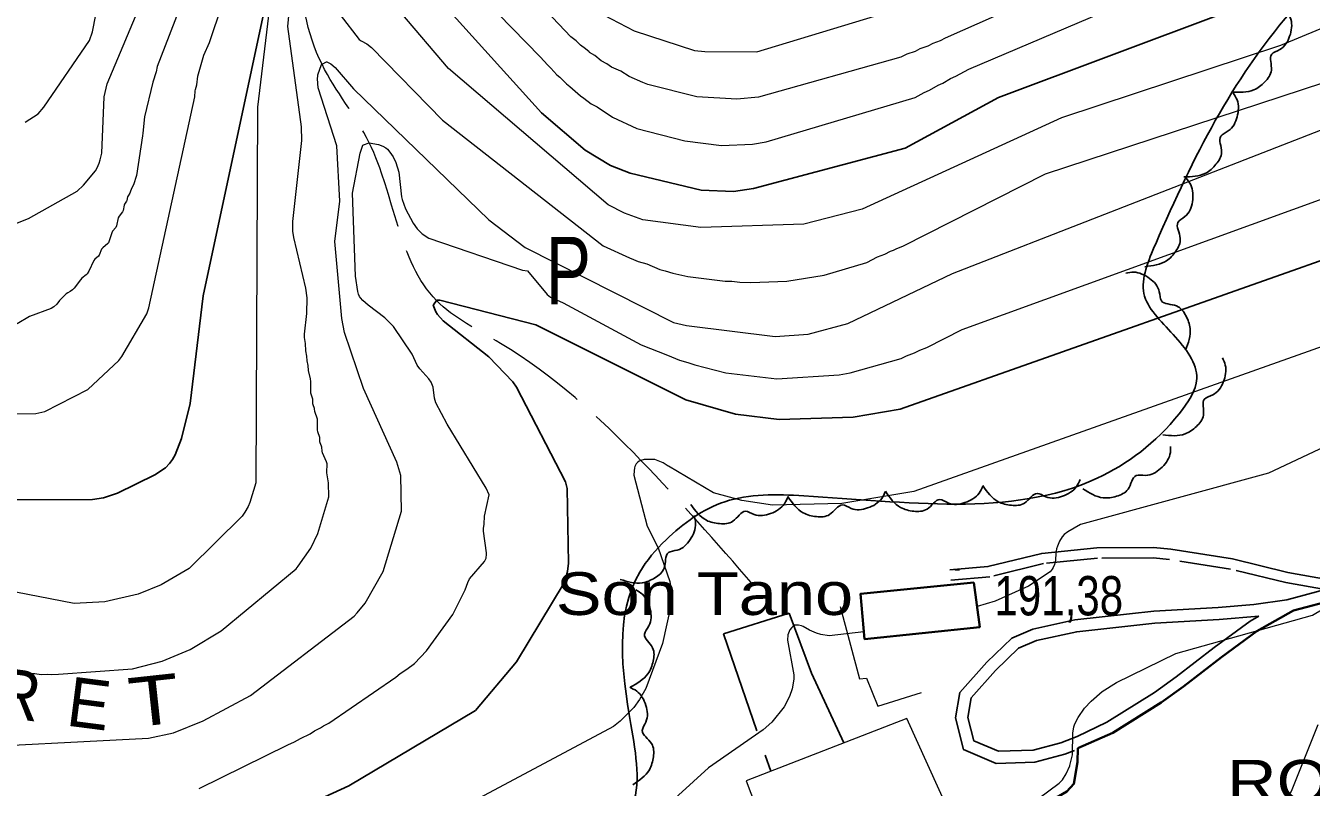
# Model space of a CAD drawing. Extents: x 483847 to 488453, y 4383581 to 4386795.
# Drawn here: x 484279 to 484564.9, y 4385062.3 to 4385231.8 of the extents above; entities that cross this region are included whole.
import ezdxf
from ezdxf.enums import TextEntityAlignment as Align

# ---------------------------------------------------------------- set-up
doc = ezdxf.new("R2010")
doc.units = 0
doc.header["$LTSCALE"] = 3.8
doc.linetypes.add('LONG_DASHED', pattern=[7.5, 6, -1.5])
doc.linetypes.add('MEDIUM_DASHED', pattern=[4.5, 3, -1.5])
for name, color, linetype, lineweight in [('15', 7, 'LONG_DASHED', 13), ('25', 7, 'LONG_DASHED', 25), ('27', 7, 'Continuous', 25), ('38', 7, 'Continuous', 25), ('47', 7, 'Continuous', 35), ('51', 7, 'Continuous', 13), ('6', 7, 'Continuous', 35), ('7', 7, 'Continuous', 13), ('8', 7, 'Continuous', 25), ('9', 7, 'Continuous', 13)]:
    doc.layers.add(name, color=color, linetype=linetype, lineweight=lineweight)
doc.layers.add('31', color=7, linetype='Continuous')
doc.layers.add('5', color=7, linetype='Continuous')

msp = doc.modelspace()

# ---------------------------------------------------------------- linework, layer by layer
at = {"layer": '15'}
msp.add_spline([(484440.86, 4385107.33), (484415.84, 4385135.05), (484384.62, 4385161.06), (484370.39, 4385170.61), (484355.4, 4385205.72), (484344.92, 4385223.18), (484340.8, 4385245.79), (484346.02, 4385267.08), (484346.62, 4385276.73), (484350.56, 4385302.69), (484348.32, 4385334.77), (484339.19, 4385362.03), (484342.51, 4385396.83), (484345.88, 4385416.04)], degree=3, dxfattribs=at)
at = {"layer": '25'}
msp.add_lwpolyline([(484460.95, 4385072.22), (484453.74, 4385087.76), (484448.78, 4385101.04), (484434.23, 4385096.47), (484444.69, 4385065.91)], dxfattribs=at)
at = {"layer": '27'}
for points in [[(484126.09, 4384902.79), (484170.42, 4384940.62), (484186.72, 4384951.71), (484191.28, 4384949.75), (484195.85, 4384942.58), (484195.2, 4384850.61), (484198.46, 4384849.31), (484203.02, 4384849.96), (484206.93, 4384851.91), (484210.19, 4384864.31), (484210.19, 4384911.92), (484211.5, 4384943.23), (484214.1, 4384965.41), (484221.93, 4384987.58), (484217.36, 4384992.8), (484210.19, 4384992.8), (484135.22, 4384984.97), (484130.65, 4384988.89), (484126.09, 4384997.37), (484121.53, 4385047.59), (484126.09, 4385059.33), (484133.91, 4385067.16), (484151.52, 4385069.77), (484197.15, 4385061.94), (484225.84, 4385054.77), (484236.92, 4385050.2), (484251.92, 4385040.42), (484272.13, 4385031.28), (484285.82, 4385029.98), (484298.2, 4385029.33), (484332.11, 4385039.76), (484352.32, 4385052.16), (484358.18, 4385050.2), (484379.05, 4385045.63), (484396, 4385044.98), (484413.6, 4385057.38), (484413.6, 4385076.29), (484415.56, 4385110.21), (484421.42, 4385117.38), (484434.46, 4385125.86), (484452.06, 4385127.17), (484517.26, 4385131.08), (484535.51, 4385145.43), (484539.43, 4385153.26), (484534.21, 4385163.04), (484527.69, 4385172.17), (484530.3, 4385183.26), (484560.29, 4385234.79), (484583.76, 4385251.75), (484588.32, 4385252.4), (484664.6, 4385247.83), (484699.15, 4385252.4), (484722.1, 4385262.06)], [(484559.63, 4385234.8), (484560.37, 4385233.18), (484560.09, 4385229.4), (484557.89, 4385226.44), (484556.11, 4385225.41), (484556.03, 4385221.86), (484554.57, 4385219.25), (484552.13, 4385217.47), (484547.19, 4385217.02)], [(484547.53, 4385216.81), (484548.39, 4385215.26), (484548.41, 4385211.47), (484546.45, 4385208.34), (484544.76, 4385207.18), (484544.96, 4385203.63), (484543.71, 4385200.92), (484541.42, 4385198.95), (484536.53, 4385198.11)], [(484537.08, 4385197.81), (484538.09, 4385196.35), (484538.47, 4385192.58), (484536.81, 4385189.28), (484535.24, 4385187.96), (484535.77, 4385184.45), (484534.79, 4385181.63), (484532.69, 4385179.45), (484527.91, 4385178.15)], [(484523.65, 4385176.71), (484525.41, 4385176.93), (484528.94, 4385175.54), (484531.11, 4385172.56), (484531.56, 4385170.56), (484534.93, 4385169.42), (484536.99, 4385167.26), (484537.96, 4385164.4), (484536.93, 4385159.55)], [(484545.12, 4385157.9), (484545.78, 4385156.25), (484545.33, 4385152.49), (484542.99, 4385149.63), (484541.16, 4385148.69), (484540.92, 4385145.14), (484539.34, 4385142.6), (484536.82, 4385140.94), (484531.86, 4385140.71)], [(484533.63, 4385138.16), (484533.48, 4385136.4), (484531.39, 4385133.23), (484528.02, 4385131.73), (484525.97, 4385131.7), (484524.15, 4385128.65), (484521.61, 4385127.09), (484518.61, 4385126.73), (484514.08, 4385128.75)], [(484491.86, 4385129.36), (484491.04, 4385127.78), (484487.89, 4385125.67), (484484.2, 4385125.57), (484482.3, 4385126.34), (484479.45, 4385124.21), (484476.5, 4385123.75), (484473.59, 4385124.57), (484470.19, 4385128.18)], [(484513.5, 4385130.84), (484512.7, 4385129.25), (484509.57, 4385127.1), (484505.88, 4385126.97), (484503.97, 4385127.72), (484501.14, 4385125.56), (484498.2, 4385125.07), (484495.28, 4385125.86), (484491.84, 4385129.44)], [(484448.54, 4385127.03), (484447.77, 4385125.43), (484444.68, 4385123.23), (484440.99, 4385123.03), (484439.07, 4385123.74), (484436.28, 4385121.54), (484433.34, 4385120.99), (484430.41, 4385121.73), (484426.91, 4385125.24)], [(484470.2, 4385128.17), (484469.38, 4385126.59), (484466.24, 4385124.47), (484462.55, 4385124.38), (484460.64, 4385125.15), (484457.79, 4385123.02), (484454.84, 4385122.56), (484451.93, 4385123.38), (484448.53, 4385126.99)], [(484427.65, 4385122.78), (484427.98, 4385121.03), (484426.78, 4385117.43), (484423.92, 4385115.1), (484421.94, 4385114.54), (484420.99, 4385111.11), (484418.94, 4385108.94), (484416.14, 4385107.81), (484411.24, 4385108.58)], [(484414.69, 4385106.26), (484416.17, 4385105.28), (484417.92, 4385101.91), (484417.59, 4385098.23), (484416.62, 4385096.43), (484418.42, 4385093.36), (484418.55, 4385090.38), (484417.4, 4385087.58), (484413.44, 4385084.6)], [(484413.33, 4385084.59), (484414.89, 4385083.74), (484416.93, 4385080.55), (484416.94, 4385076.86), (484416.13, 4385074.97), (484418.2, 4385072.08), (484418.6, 4385069.12), (484417.71, 4385066.23), (484414.03, 4385062.91)]]:
    msp.add_spline(points, degree=3, dxfattribs=at)
at = {"layer": '38'}
for points in [[(484575.11, 4385107.35), (484559.72, 4385110.12), (484547.39, 4385113.14), (484533.67, 4385115.32), (484529.84, 4385115.71), (484517.23, 4385115.6), (484504.96, 4385114.38), (484493.01, 4385111.43), (484484.54, 4385110.72)], [(484512.21, 4385070.54), (484510.07, 4385069.71), (484503.45, 4385067.95), (484494.86, 4385067.66), (484487.56, 4385070.75), (484485.77, 4385077.78), (484486.76, 4385083.45), (484492.78, 4385090.14), (484498.31, 4385095.54), (484503.01, 4385097.53), (484512.33, 4385099.57), (484524.48, 4385100.9), (484529.91, 4385101.49), (484544.21, 4385102.32), (484552.12, 4385102.97), (484559.47, 4385104.04), (484567.95, 4385106.3)]]:
    msp.add_lwpolyline(points, dxfattribs=at)
at = {"layer": '38', "linetype": 'MEDIUM_DASHED'}
msp.add_lwpolyline([(484567.95, 4385106.3), (484559.24, 4385107.87), (484546.93, 4385110.88), (484533.37, 4385113.04), (484529.73, 4385113.41), (484517.36, 4385113.3), (484505.36, 4385112.1), (484493.39, 4385109.15), (484484.73, 4385108.42)], dxfattribs=at)
at = {"layer": '38'}
msp.add_lwpolyline([(484553.2, 4385100.38), (484551.33, 4385099.32), (484543.3, 4385093.45), (484534.85, 4385086.9), (484530.05, 4385083.41), (484519.47, 4385076.81), (484512.82, 4385073.64), (484509.24, 4385072.26), (484503.05, 4385070.61), (484495.36, 4385070.35), (484489.83, 4385072.69), (484488.51, 4385077.88), (484489.27, 4385082.23), (484494.71, 4385088.29), (484499.82, 4385093.27), (484503.82, 4385094.97), (484512.76, 4385096.93), (484524.77, 4385098.24), (484530.13, 4385098.83), (484544.39, 4385099.65)], close=True, dxfattribs=at)
at = {"layer": '47'}
msp.add_lwpolyline([(484489.87, 4385107.86), (484491.19, 4385097.98), (484465.56, 4385095.32), (484464.67, 4385105.41)], close=True, dxfattribs=at)
at = {"layer": '51'}
for points in [[(484460.12, 4385102.55), (484464.41, 4385086.49), (484466.02, 4385086.59), (484468.49, 4385080.36), (484478.2, 4385083.42)], [(484484.3, 4385057.04), (484474.99, 4385077.67), (484439.24, 4385063.79), (484447.79, 4385041.2)]]:
    msp.add_lwpolyline(points, dxfattribs=at)
at = {"layer": '6'}
for points in [[(484560.92, 4385101.66), (484570.5, 4385104.22), (484580.6, 4385105.21), (484596.61, 4385106.51), (484618.44, 4385108.14), (484667.62, 4385110.91), (484693.66, 4385111.99), (484721.33, 4385113.65)], [(484560.92, 4385101.66), (484552.79, 4385097.07), (484544.91, 4385091.31), (484536.45, 4385084.76), (484531.54, 4385081.19), (484520.76, 4385074.46), (484512.97, 4385071.07)], [(484512.97, 4385071.07), (484512.88, 4385067.92), (484512.1, 4385063.1), (484510.53, 4385061.38), (484505.04, 4385058.19), (484501.9, 4385056.36), (484482.31, 4385048.73), (484476.84, 4385045.76), (484472.32, 4385038.32), (484460.76, 4385021.04), (484459.08, 4385019.18)]]:
    msp.add_lwpolyline(points, dxfattribs=at)
at = {"layer": '7'}
msp.add_line((484485.67, 4385110.69), (484486.67, 4385110.69), dxfattribs=at)
at = {"layer": '8'}
for points in [[(485053.89, 4385382.33), (484777.81, 4385260.43), (484759.84, 4385250.4), (484727.87, 4385238.26), (484715.25, 4385230.85), (484711.94, 4385228.29), (484690.83, 4385223.11), (484690.08, 4385223.01), (484473.45, 4385146.49), (484463.01, 4385144.7), (484446.58, 4385144.16), (484436.83, 4385145.34), (484425.84, 4385148.55), (484392.47, 4385165.18), (484371.15, 4385170.67), (484370.47, 4385170.69), (484370.39, 4385170.61)], [(484270.71, 4385126.29), (484293.85, 4385126.35), (484296.31, 4385126.75), (484299.41, 4385127.74), (484307.72, 4385131.82), (484310.08, 4385133.42), (484311.03, 4385134.39), (484311.67, 4385135.26), (484312.23, 4385136.28), (484313.7, 4385139.93), (484315.58, 4385147.68), (484318.5, 4385171.68), (484339.96, 4385272.15)], [(484367.13, 4385241.91), (484393.75, 4385212.39), (484403.42, 4385204.07), (484409.09, 4385200.63), (484413.41, 4385198.94), (484429.23, 4385195.19), (484436.41, 4385194.91), (484440.88, 4385195.55), (484474.58, 4385204.49), (484495.33, 4385215.76), (484621.58, 4385263.2)], [(484370.39, 4385170.61), (484369.7, 4385169.67), (484369.64, 4385169.57), (484370.26, 4385168.07), (484370.6, 4385167.5), (484371.87, 4385166.08), (484382, 4385158.12), (484387.33, 4385152.5), (484388.19, 4385151.36), (484399.07, 4385130.26), (484399.4, 4385128.77), (484399.72, 4385112.17), (484399.49, 4385110.37), (484399.06, 4385108.68), (484398.74, 4385107.8), (484388.2, 4385090.22), (484379.02, 4385079.4), (484350.89, 4385062.64), (484292.17, 4385035.78), (484289.71, 4385034.93), (484286.97, 4385034.4), (484273.13, 4385034.35)]]:
    msp.add_lwpolyline(points, dxfattribs=at)
at = {"layer": '9'}
for points in [[(485054.14, 4385332.87), (484883.38, 4385253.17), (484733.9, 4385195.32), (484615.72, 4385160.61), (484555.4, 4385132.21), (484513.55, 4385120.77), (484510.75, 4385119.2), (484509.92, 4385118.55), (484509.52, 4385118.09), (484508.92, 4385117.06), (484508.44, 4385115.95), (484508.26, 4385115.37), (484508.11, 4385114.44), (484508, 4385112.83), (484507.78, 4385111.91), (484507.49, 4385111.22), (484507.29, 4385110.87), (484506.84, 4385110.28), (484502.03, 4385107.06), (484494.64, 4385103.71), (484490.58, 4385102.53)], [(484511.9, 4385074.36), (484512.09, 4385075.75), (484512.35, 4385076.46), (484513.05, 4385077.85), (484514.47, 4385079.95), (484515.92, 4385081.53), (484518.41, 4385083.62), (484521.57, 4385085.68), (484534.81, 4385092.07), (484565.15, 4385100.6), (484567.56, 4385102.05), (484569.26, 4385103.99), (484569.34, 4385104.18), (484570.1, 4385106.91), (484570.36, 4385107.45), (484570.53, 4385107.71), (484570.88, 4385108.1), (484571.29, 4385108.43), (484575.81, 4385111.51), (484630.36, 4385138.36), (484767.17, 4385173.58), (485050.82, 4385305.37)], [(484646.79, 4385264.26), (484558.06, 4385227.37), (484509.35, 4385211.29), (484465.02, 4385190.92), (484452.05, 4385187.63), (484429.19, 4385186.9), (484416.26, 4385188.56), (484412.17, 4385190.04), (484408.53, 4385191.88), (484373.02, 4385222.21), (484362.43, 4385234.72)], [(484275.69, 4385187.32), (484279.63, 4385188.84), (484290.45, 4385194.94), (484291.9, 4385196.28), (484294.54, 4385199.48), (484294.9, 4385200.12), (484295.37, 4385201.15), (484295.61, 4385201.92), (484295.93, 4385203.43), (484296.49, 4385215.93), (484297.18, 4385218.84), (484313.33, 4385257.33)], [(484260.21, 4385070.91), (484306.34, 4385073.29), (484311.91, 4385074.45), (484318.51, 4385077.11), (484328.98, 4385082.75), (484352.08, 4385100.42), (484352.74, 4385101.11), (484354.49, 4385103.3), (484358.55, 4385110.36), (484362.58, 4385123.75), (484362.47, 4385131.67), (484361.58, 4385134.7), (484354.18, 4385151.03), (484349.94, 4385163.5), (484349.35, 4385166.6), (484347.8, 4385183.73), (484348.9, 4385192.71), (484348.18, 4385205.02), (484344.04, 4385217.92), (484343.88, 4385219.96), (484343.97, 4385220.62), (484344.01, 4385220.83), (484344.82, 4385223.12), (484344.92, 4385223.18), (484345.92, 4385223.7), (484346.01, 4385223.73), (484346.9, 4385223.24), (484347.81, 4385222.49), (484351.92, 4385217.71), (484382.01, 4385188.6), (484390.06, 4385182.42), (484423.11, 4385165.75), (484425.95, 4385165.08), (484445.69, 4385162.59), (484453.05, 4385163.11), (484461.84, 4385165.49), (484485.13, 4385176.62), (484688.37, 4385255.87)], [(484319.67, 4385252.24), (484308.26, 4385222.69), (484308.03, 4385221.49), (484307.27, 4385219.17), (484305.43, 4385211.45), (484305.11, 4385207.82), (484305.01, 4385207.24), (484303.64, 4385198.41), (484302.97, 4385196.37), (484302.56, 4385195.56), (484302.28, 4385194.7), (484302.18, 4385194.51), (484301.78, 4385193.89), (484301.7, 4385193.7), (484301.5, 4385192.91), (484301.41, 4385192.72), (484301, 4385192.09), (484300.92, 4385191.83), (484300.7, 4385190.63), (484300.64, 4385190.48), (484300.56, 4385190.34), (484299.78, 4385189.39), (484299.61, 4385189), (484299.19, 4385187.23), (484299.04, 4385186.88), (484298.34, 4385186.04), (484298.16, 4385185.65), (484297.55, 4385183.7), (484297.43, 4385183.48), (484297.3, 4385183.28), (484296.15, 4385182.33), (484295.91, 4385182.02), (484295.36, 4385180.73), (484295.18, 4385180.47), (484294.37, 4385179.8), (484294.17, 4385179.53), (484293.09, 4385177.12), (484292.7, 4385176.55), (484292.47, 4385176.31), (484291.51, 4385175.61), (484291.18, 4385175.24), (484289.78, 4385173.34), (484289.44, 4385172.97), (484288.92, 4385172.61), (484288.39, 4385172.33), (484288.06, 4385172.09), (484286.53, 4385170.61), (484285.92, 4385169.8), (484285.26, 4385169.19), (484284.68, 4385168.86), (484279.89, 4385167.08), (484277.14, 4385165.44)], [(484519.33, 4385244.94), (484483.47, 4385228.97), (484482.34, 4385228.39), (484480.73, 4385227.78), (484479.66, 4385227.23), (484477.89, 4385226.59), (484476.82, 4385226.04), (484474.98, 4385225.41), (484473.62, 4385224.78), (484441.99, 4385215.83), (484437.17, 4385215.38), (484428.27, 4385215.9), (484417.37, 4385218.7), (484416.24, 4385219.13), (484413.25, 4385220.46), (484411.33, 4385221.63), (484409.3, 4385222.55), (484408.22, 4385223.28), (484406.98, 4385223.98), (484405.56, 4385225.12), (484404.43, 4385225.83), (484404.32, 4385225.91), (484403.54, 4385226.63), (484402.36, 4385227.45), (484402.25, 4385227.54), (484401.43, 4385228.37), (484400.28, 4385229.29), (484386.67, 4385243.7)], [(484278.9, 4385210.29), (484281.82, 4385212.17), (484283.07, 4385213.64), (484293.18, 4385228.43), (484293.85, 4385230.4), (484296.13, 4385241.83)], [(484345.97, 4385132.69), (484346.05, 4385133.98), (484346.04, 4385134.27), (484345.95, 4385134.71), (484345.01, 4385136.77), (484344.92, 4385137.09), (484344.87, 4385137.98), (484344.82, 4385138.2), (484344.51, 4385138.93), (484344.46, 4385139.15), (484344.42, 4385140.04), (484344.4, 4385140.17), (484343.96, 4385141.44), (484343.91, 4385141.87), (484343.94, 4385143.76), (484343.88, 4385144.24), (484343.33, 4385145.95), (484343.26, 4385146.55), (484343.24, 4385146.63), (484342.95, 4385147.41), (484342.91, 4385147.63), (484342.88, 4385148.54), (484342.86, 4385148.68), (484342.45, 4385149.99), (484342.42, 4385150.21), (484342.41, 4385152.64), (484342.36, 4385153.18), (484341.93, 4385155.06), (484341.86, 4385156.2), (484341.62, 4385157.21), (484341.55, 4385158.27), (484341.31, 4385159.42), (484341.23, 4385161.07), (484341.04, 4385162.38), (484341, 4385163.13), (484341.51, 4385167.74), (484341.58, 4385171.2), (484341.34, 4385173.39), (484338.65, 4385184.65), (484338.45, 4385186.08), (484338.42, 4385188.2), (484340.45, 4385206.21), (484340.35, 4385209.25), (484337.34, 4385231.61), (484338.38, 4385242.6)], [(484381, 4385237.64), (484393.4, 4385224.83), (484395.11, 4385222.99)], [(484266.96, 4385145.32), (484281.31, 4385145.47), (484283.25, 4385145.92), (484292.83, 4385150.8), (484299.77, 4385157.27), (484300.41, 4385158.14), (484305.96, 4385167.63), (484306.41, 4385169), (484316.62, 4385215.92), (484316.72, 4385217.25), (484316.77, 4385217.56), (484317.05, 4385218.61), (484317.27, 4385220.5), (484318.66, 4385225.23), (484319.87, 4385228.05), (484322.75, 4385236.38)], [(484333.25, 4385235.89), (484330.57, 4385213.6), (484330.22, 4385130.09)], [(484395.11, 4385222.99), (484395.82, 4385222.34), (484397.14, 4385220.81), (484397.77, 4385220.31), (484399.27, 4385218.79), (484400, 4385218.26), (484402.36, 4385216.18), (484403.15, 4385215.67), (484404.79, 4385214.41), (484406.09, 4385213.71), (484409.54, 4385211.41), (484414.93, 4385208.89), (484425.62, 4385206.14), (484433.72, 4385205.1), (484440.61, 4385205.43), (484443.67, 4385205.94), (484476.79, 4385215.82), (484478.78, 4385216.88), (484480.03, 4385217.42), (484481.9, 4385218.53), (484482.94, 4385218.98), (484484.66, 4385219.98), (484485.85, 4385220.53), (484488.76, 4385222.12), (484521.18, 4385235.91)], [(484407.53, 4385234.14), (484414.36, 4385230.62), (484427.75, 4385226.26), (484430.04, 4385225.99), (484441.58, 4385225.93), (484477.54, 4385236.81)], [(484348.95, 4385234.14), (484353.17, 4385228.68), (484353.61, 4385228.36), (484354.89, 4385227.69), (484355.95, 4385226.94), (484371.7, 4385210.76), (484407.43, 4385182.77), (484413.27, 4385180.09), (484414.15, 4385179.77), (484415.19, 4385179.28), (484417.14, 4385178.78), (484420.03, 4385177.49), (484421.25, 4385177.22), (484422.95, 4385176.69), (484426.3, 4385175.97), (484434.58, 4385174.96), (484436.08, 4385174.92), (484437.83, 4385174.72), (484440.25, 4385174.64), (484448.26, 4385174.9), (484456.59, 4385176.23), (484466.07, 4385179.09), (484468.46, 4385180.32), (484470.06, 4385180.91), (484471.33, 4385181.59), (484471.97, 4385181.82), (484472.71, 4385182.19), (484474.11, 4385182.7), (484505.8, 4385198.77), (484581.9, 4385223.83)], [(484395.02, 4385171.96), (484395.72, 4385171.4), (484398.52, 4385170.1), (484415.91, 4385160.74), (484421.74, 4385158.49), (484424.42, 4385157.33), (484426.3, 4385156.85), (484427.85, 4385156.28), (484434.73, 4385154.53), (484446.09, 4385153.23), (484459.9, 4385154.07), (484462.34, 4385154.56), (484473.69, 4385157.73), (484474.92, 4385158.32), (484476.69, 4385158.96), (484477.85, 4385159.57), (484479.4, 4385160.19), (484487.27, 4385164.18), (484680.28, 4385234.24)], [(484721.23, 4385215.05), (484476.53, 4385128.11), (484460.48, 4385125.48), (484445.1, 4385125.13), (484438.24, 4385126.11), (484431.99, 4385127.87), (484421.94, 4385133.78), (484421.93, 4385133.78), (484421.92, 4385133.79), (484420.78, 4385134.54), (484418.95, 4385135.27), (484416.78, 4385135.26), (484416.53, 4385135.24), (484415.84, 4385135.05), (484415.41, 4385134.87), (484415.18, 4385134.7), (484414.79, 4385134.27), (484414.48, 4385133.73), (484414.38, 4385133.39), (484414.3, 4385132.71), (484414.28, 4385131.75), (484417.19, 4385120.45), (484419.68, 4385115.57), (484422.29, 4385108.08), (484422.54, 4385106.25), (484422.56, 4385103.05), (484420.62, 4385094.3), (484416.92, 4385084.32), (484415.54, 4385081.87), (484414.26, 4385080.12), (484411.24, 4385077.07), (484409.77, 4385075.87), (484297.56, 4385016.02)], [(484317.6, 4385062.1), (484337.33, 4385071.75), (484338.79, 4385072.44), (484340.1, 4385073.21), (484342.27, 4385074.21), (484343.25, 4385074.87), (484344.59, 4385075.55), (484345.23, 4385075.98), (484346.42, 4385076.61), (484361.31, 4385086.85), (484362.28, 4385087.67), (484363.75, 4385088.59), (484365.52, 4385089.88), (484368.12, 4385092.68), (484374.03, 4385100.79), (484376.76, 4385106.28), (484377.36, 4385107.89), (484377.75, 4385108.68), (484381.03, 4385112.57), (484381.42, 4385113.33), (484381.52, 4385114.2), (484381.51, 4385114.52), (484380.82, 4385119.32), (484380.82, 4385119.87), (484380.98, 4385120.86), (484381.04, 4385122.62), (484382.12, 4385127.39), (484381.42, 4385128.86), (484372.77, 4385143.08), (484372.77, 4385143.09), (484370.25, 4385147.84), (484369.95, 4385148.9), (484369.64, 4385151.37), (484369.18, 4385152.43), (484368.67, 4385153.22), (484366.7, 4385155.4), (484366.09, 4385156.22), (484364.97, 4385158.72), (484360.83, 4385164.86), (484358.9, 4385166.77), (484355.15, 4385169.58), (484353.98, 4385170.61), (484353.49, 4385171.2), (484353.28, 4385171.51), (484353.03, 4385172.06), (484352.88, 4385172.6), (484352.4, 4385176.07), (484351.66, 4385194.5), (484353.4, 4385203.38), (484354.02, 4385205.19), (484354.12, 4385205.24), (484355.4, 4385205.72), (484357.46, 4385205.35), (484358.41, 4385204.98), (484359.1, 4385204.56), (484359.45, 4385204.26), (484360.01, 4385203.62), (484360.71, 4385202.6), (484361.35, 4385201.32), (484362.03, 4385199.15), (484362.57, 4385193.67), (484362.72, 4385193.11), (484363.49, 4385191.03), (484365.18, 4385187.82), (484366.07, 4385186.55), (484367.2, 4385185.46), (484368.65, 4385184.52), (484389.49, 4385177.36), (484390.58, 4385177.2), (484395.02, 4385171.96)], [(484278.24, 4385087.8), (484279.51, 4385087.62), (484281.06, 4385087.62), (484282.43, 4385087.46), (484283.96, 4385087.5), (484284.81, 4385087.46), (484286.3, 4385087.47), (484302.8, 4385088.67), (484309.41, 4385090.39), (484315.57, 4385092.98), (484322.52, 4385097.17), (484339.16, 4385110.95), (484339.64, 4385111.51), (484342.45, 4385115.53), (484343.97, 4385118.79), (484346.4, 4385126.92), (484346.39, 4385130.1), (484346.01, 4385132.28), (484345.97, 4385132.69)], [(484330.22, 4385130.09), (484328.9, 4385125.72), (484328.51, 4385124.78), (484327.78, 4385123.54), (484327.14, 4385122.65), (484315.35, 4385111), (484309.18, 4385107.35), (484304.06, 4385105.3), (484296.61, 4385103.57), (484289.84, 4385103.23), (484258.47, 4385109.32), (484212.72, 4385125.2), (484210.14, 4385125.66), (484209.08, 4385125.73), (484205.34, 4385125.35), (484201.92, 4385124.43), (484183.45, 4385115.06), (484180.29, 4385113.36), (484162.97, 4385106.47), (484161.67, 4385106.2), (484160.32, 4385106.09), (484102.62, 4385114.11)], [(484453.3, 4385097.31), (484451.93, 4385098.08), (484451.54, 4385098.24), (484450.84, 4385098.43), (484450.17, 4385098.42), (484450.01, 4385098.38), (484449.85, 4385098.31), (484449.36, 4385097.91), (484448.95, 4385097.33), (484448.77, 4385096.97), (484448.52, 4385096.25), (484448.46, 4385095.07), (484449.83, 4385087.37), (484449.81, 4385086.39), (484449.48, 4385084.26), (484448.9, 4385082.52), (484447.65, 4385080.21), (484444.97, 4385076.84), (484443.01, 4385075.11), (484430.83, 4385066.67), (484417.55, 4385054.47), (484398.37, 4385043.6), (484289.05, 4385000.17), (484242.69, 4384997.21)], [(484465.42, 4385096.94), (484457.71, 4385096.05), (484455.87, 4385096.32), (484454.86, 4385096.6), (484453.3, 4385097.31)], [(484566.35, 4385076.26), (484560.4, 4385061.4), (484550.03, 4385048.09), (484545.76, 4385043.92), (484523.57, 4385027.56), (484513.66, 4385017.54), (484506.61, 4385012.45), (484505.33, 4385011.73), (484491.34, 4385006.06), (484456.12, 4384984.29), (484450.77, 4384982.8), (484409.36, 4384980.56), (484392.26, 4384982.07), (484376.13, 4384980.87), (484228.37, 4384927.37)], [(484246.15, 4384967.85), (484247.65, 4384968.12), (484438.96, 4385030.72), (484442.78, 4385032.54), (484453.15, 4385039.21), (484455.46, 4385040.7), (484465.61, 4385045.22), (484470.29, 4385046.25), (484494, 4385053.14), (484497.33, 4385054.72), (484508.86, 4385063.24), (484509.55, 4385063.96), (484510.43, 4385065.35), (484511.21, 4385067.08), (484511.22, 4385067.1), (484511.22, 4385067.16), (484511.8, 4385069.58), (484511.9, 4385074.36)]]:
    msp.add_lwpolyline(points, dxfattribs=at)

# ---------------------------------------------------------------- texts
at = {"layer": '31', "width": 0.75}
msp.add_text('P', height=15, dxfattribs=at).set_placement((484399.7, 4385169.79), align=Align.CENTER)
at = {"layer": '5', "width": 1.2}
msp.add_text('Son Tano', height=9.5, dxfattribs=at).set_placement((484463.02, 4385100.67), align=Align.RIGHT)
at = {"layer": '5'}
for s, rotation, width, p in [('R', 352.702, 0.95, (484276.59, 4385077.55)), ('E', 352.702, 0.95, (484292.44, 4385075.51)), ('T', 6.197, 1.25, (484308.15, 4385076.24))]:
    msp.add_text(s, height=10.99, rotation=rotation, dxfattribs=dict(at, width=width)).set_placement(p, align=Align.CENTER)
at = {"layer": '5', "width": 1.2}
msp.add_text("ROTA D'EN BUSQUET", height=9.5, dxfattribs=at).set_placement((484546.18, 4385058.94))
at = {"layer": '7', "width": 0.8}
msp.add_text('191,38', height=8.75, dxfattribs=at).set_placement((484494.43, 4385100.58))

doc.saveas('drawing.dxf')
